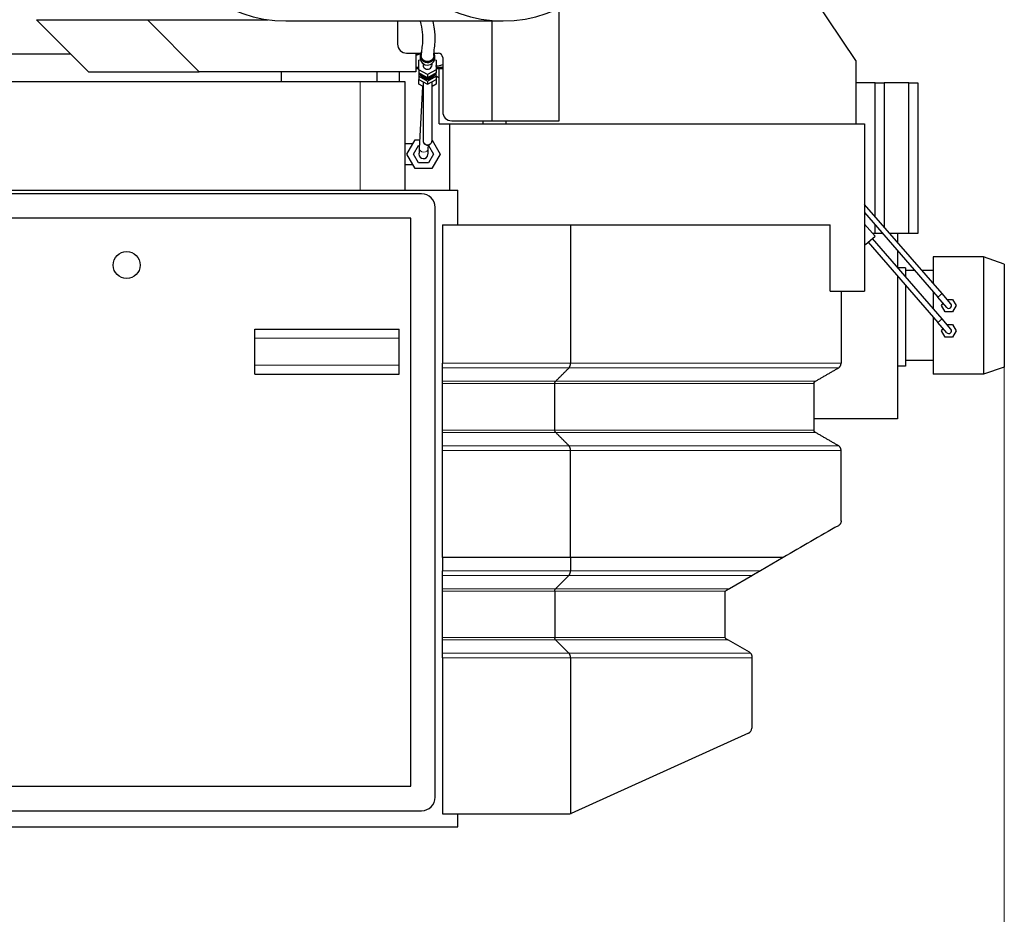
# Model space of a CAD drawing. Header units: inches. Extents: x 0 to 23760, y -13 to 16800.
# Tile 277 of 279: x 21386 to 22477, y 12770 to 13762. Entities that reach past the tile are written whole.
import ezdxf

# ---------------------------------------------------------------- set-up
doc = ezdxf.new("R2010")
doc.units = ezdxf.units.IN
doc.layers.add('1', color=7, linetype='Continuous', true_color=0xffffff)
doc.layers.add('254', color=7, linetype='Continuous', true_color=0xffffff)
doc.styles.add('latin_extended', font='simplex.shx')
doc.dimstyles.get("Standard").update_dxf_attribs({"dimtxt": 0.18, "dimasz": 0.18, "dimexe": 0.18, "dimexo": 0.0625, "dimgap": 0.09, "dimtad": 0, "dimtih": 1, "dimtoh": 1, "dimdec": 4, "dimzin": 0, "dimdsep": 46, "dimtxsty": 'Standard', "dimcen": 0.09, "dimadec": 0, "dimazin": 0, "dimtfac": 1, "dimtdec": 4, "dimtofl": 0, "dimtmove": 0, "dimatfit": 3, "dimfxl": 1, "dimtolj": 1, "dimtzin": 0, "dimarcsym": 0})

# ---------------------------------------------------------------- blocks, each defined once
blk = doc.blocks.new('_U1')
at = {"layer": '254', "color": 3, "linetype": 'Continuous', "lineweight": 13, "transparency": 16777216}
for p, q in [((22477.4, 13394.4), (22477.4, 9407)), ((20569.4, 11142.4), (20569.4, 9407)), ((22337.4, 9447), (20709.4, 9447))]:
    blk.add_line(p, q, dxfattribs=at)
at = {"layer": '254', "color": 3, "transparency": 16777216}
for points in [[(20709.4, 9470.3), (20709.4, 9423.6), (20569.4, 9447)], [(22337.4, 9423.6), (22337.4, 9470.3), (22477.4, 9447)]]:
    blk.add_solid(points, dxfattribs=at)
at = {"layer": 'Defpoints', "color": 0, "transparency": 16777216}
for p in [(22477.4, 13434.4), (20569.4, 11182.4), (20569.4, 9447)]:
    blk.add_point(p, dxfattribs=at)
at = {"layer": '254', "color": 2, "lineweight": 13, "transparency": 16777216, "insert": (21290, 9657), "char_height": 140, "attachment_point": 1, "style": 'latin_extended'}
blk.add_mtext('\\A1;1908', dxfattribs=at)

msp = doc.modelspace()

# ---------------------------------------------------------------- linework, layer by layer
at = {"layer": '1', "color": 2, "linetype": 'Continuous', "lineweight": 25}
for p, q in [((22312.893, 13717.371), (22143.599, 13968.36)), ((21983.893, 13650.36), (21983.893, 13774.962)), ((21404.388, 13762.446), (21527.261, 13762.446)), ((21462.009, 13704.446), (21404.388, 13762.446)), ((21527.261, 13762.446), (21661.186, 13762.446)), ((21584.882, 13704.446), (21527.261, 13762.446)), ((21680.859, 13761.077), (21921.689, 13761.077)), ((21804.684, 13761.076), (21804.684, 13735.36)), ((21909.671, 13650.36), (21909.671, 13761.078)), ((21362.295, 13724.681), (21441.908, 13724.681)), ((21814.684, 13725.36), (21830.363, 13725.36)), ((21825.105, 13724.681), (21830.143, 13724.681)), ((21825.109, 13725.36), (21825.109, 13704.446)), ((21829.893, 13722.752), (21829.893, 13719.905)), ((21845.423, 13725.36), (21849.684, 13725.36)), ((21845.893, 13719.905), (21845.893, 13722.752)), ((21828.393, 13717.567), (21830.03, 13718.48)), ((21828.393, 13706.972), (21828.393, 13717.567)), ((21829.893, 13719.905), (21829.893, 13719.905)), ((21832.893, 13713.872), (21832.893, 13712.269)), ((21842.893, 13712.269), (21842.893, 13713.872)), ((21842.893, 13712.269), (21842.893, 13712.27)), ((21845.756, 13718.48), (21847.393, 13717.567)), ((21847.393, 13717.567), (21847.393, 13706.972)), ((21854.684, 13720.36), (21854.684, 13660.36)), ((22312.893, 13717.371), (22312.893, 13646.86)), ((21462.009, 13704.446), (21584.882, 13704.446)), ((21825.109, 13704.446), (21584.882, 13704.446)), ((21676.024, 13693.36), (21676.024, 13704.447)), ((21781.873, 13693.36), (21781.873, 13704.446)), ((21806.873, 13693.36), (21806.873, 13704.446)), ((21825.108, 13708.361), (21828.39, 13708.361)), ((21828.393, 13706.972), (21828.393, 13703.348)), ((21837.893, 13701.674), (21828.393, 13706.972)), ((21837.893, 13698.05), (21828.393, 13703.348)), ((21828.393, 13703.348), (21828.393, 13699.725)), ((21831.059, 13700.308), (21831.059, 13699.791)), ((21831.059, 13700.308), (21835.227, 13697.984)), ((21847.393, 13706.972), (21837.893, 13701.674)), ((21847.393, 13703.348), (21837.893, 13698.05)), ((21837.893, 13701.674), (21837.893, 13698.05)), ((21840.559, 13697.984), (21844.727, 13700.308)), ((21844.727, 13700.308), (21844.727, 13699.791)), ((21847.391, 13708.361), (21854.682, 13708.361)), ((21847.393, 13709.859), (21849.769, 13709.859)), ((21847.393, 13706.972), (21847.393, 13703.348)), ((21847.393, 13699.725), (21847.393, 13703.348)), ((21850.979, 13646.86), (21850.979, 13708.36)), ((21763.308, 13693.36), (21333.307, 13693.36)), ((21781.873, 13693.36), (21676.025, 13693.36)), ((21689.91, 13693.36), (21689.91, 13693.361)), ((21813.246, 13693.36), (21763.308, 13693.36)), ((21806.873, 13693.36), (21781.873, 13693.36)), ((21813.246, 13573.36), (21813.246, 13693.36)), ((21828.393, 13699.725), (21828.393, 13696.101)), ((21828.393, 13699.725), (21837.893, 13694.427)), ((21828.393, 13690.875), (21828.393, 13696.101)), ((21828.393, 13696.101), (21837.893, 13690.803)), ((21832.893, 13688.277), (21828.393, 13690.875)), ((21831.059, 13699.791), (21835.227, 13697.466)), ((21832.893, 13693.591), (21832.893, 13628.607)), ((21835.227, 13697.984), (21835.227, 13697.466)), ((21837.893, 13694.427), (21847.393, 13699.725)), ((21837.893, 13690.803), (21847.393, 13696.101)), ((21837.893, 13694.427), (21837.893, 13690.803)), ((21840.559, 13697.466), (21844.727, 13699.791)), ((21840.559, 13697.984), (21840.559, 13697.466)), ((21842.893, 13628.607), (21842.893, 13693.591)), ((21847.393, 13690.875), (21842.893, 13688.277)), ((21847.392, 13700.176), (21850.978, 13698.106)), ((21847.393, 13699.725), (21847.393, 13696.101)), ((21847.393, 13696.101), (21847.393, 13690.875)), ((22334.017, 13692.36), (22312.893, 13692.36)), ((22334.017, 13692.36), (22344.017, 13692.36)), ((22334.017, 13544.297), (22334.017, 13692.36)), ((22344.017, 13692.36), (22344.017, 13532.768)), ((22371.373, 13692.36), (22344.017, 13692.36)), ((22371.373, 13525.36), (22371.373, 13692.36)), ((22371.373, 13692.36), (22381.373, 13692.36)), ((22381.373, 13692.36), (22381.373, 13525.36)), ((21832.461, 13688.525), (21828.717, 13619.48)), ((21850.979, 13646.86), (21862.393, 13646.86)), ((21862.393, 13646.86), (22322.393, 13646.86)), ((21862.393, 13646.86), (21862.393, 13573.36)), ((21864.684, 13650.36), (21909.671, 13650.36)), ((21899.414, 13646.861), (21899.414, 13650.36)), ((21909.671, 13650.36), (21983.893, 13650.36)), ((21924.955, 13646.86), (21924.955, 13650.36)), ((22322.393, 13646.86), (22322.393, 13461.36)), ((21820.893, 13624.86), (21813.246, 13624.86)), ((21814.918, 13613.36), (21824.155, 13629.36)), ((21824.155, 13629.36), (21829.253, 13629.36)), ((21842.893, 13628.906), (21851.868, 13613.36)), ((21824.155, 13597.36), (21814.918, 13613.36)), ((21822.423, 13613.36), (21827.908, 13622.86)), ((21827.908, 13603.86), (21822.423, 13613.36)), ((21827.908, 13622.86), (21828.901, 13622.86)), ((21838.703, 13618.939), (21838.956, 13623.61)), ((21844.363, 13613.36), (21838.878, 13603.86)), ((21838.912, 13622.801), (21844.363, 13613.36)), ((21851.868, 13613.36), (21842.631, 13597.36)), ((21838.878, 13603.86), (21827.908, 13603.86)), ((21813.246, 13601.86), (21820.893, 13601.86)), ((21842.631, 13597.36), (21824.155, 13597.36)), ((21831.393, 13569.36), (21177.393, 13569.36)), ((21232.037, 13573.36), (21871.393, 13573.36)), ((21871.393, 13534.85), (21871.393, 13573.36)), ((21846.393, 12900.36), (21846.393, 13554.36)), ((22322.393, 13548.537), (22403.777, 13454.725)), ((22408.31, 13458.657), (22322.394, 13557.692)), ((21819.393, 13542.36), (21189.393, 13542.36)), ((21819.393, 12912.36), (21819.393, 13542.36)), ((21854.393, 13534.86), (21854.393, 13381.456)), ((21854.393, 13534.86), (21996.385, 13534.86)), ((21996.385, 13534.86), (22284.171, 13534.86)), ((21996.385, 13534.86), (21996.385, 13381.456)), ((22284.171, 13461.36), (22284.171, 13534.86)), ((22334.077, 13522.329), (22322.393, 13535.798)), ((22334.017, 13525.36), (22334.017, 13535.14)), ((22323.502, 13513.155), (22334.077, 13522.329)), ((22326.523, 13515.776), (22403.777, 13426.725)), ((22408.31, 13430.657), (22331.056, 13519.708)), ((22334.017, 13525.36), (22331.448, 13525.36)), ((22342.5, 13525.36), (22334.017, 13525.36)), ((22358.873, 13525.36), (22350.443, 13525.36)), ((22358.873, 13525.36), (22358.873, 13515.642)), ((22371.373, 13525.36), (22358.873, 13525.36)), ((22381.373, 13525.36), (22371.373, 13525.36)), ((22322.393, 13514.434), (22323.502, 13513.155)), ((22358.873, 13506.485), (22358.873, 13487.642)), ((22398.373, 13499.36), (22398.373, 13470.11)), ((22454.373, 13499.36), (22398.373, 13499.36)), ((22454.373, 13499.36), (22454.373, 13369.36)), ((22477.373, 13491.441), (22454.373, 13499.36)), ((22454.373, 13499.36), (22454.373, 13369.36)), ((22367.873, 13487.36), (22359.118, 13487.36)), ((22367.873, 13487.36), (22367.873, 13477.268)), ((22378.069, 13484.36), (22367.873, 13484.36)), ((22398.373, 13484.36), (22386.011, 13484.36)), ((22477.373, 13491.441), (22477.373, 13377.28)), ((22358.873, 13478.485), (22358.873, 13319.81)), ((22284.171, 13461.36), (22322.393, 13461.36)), ((22296.393, 13461.36), (22296.393, 13381.456)), ((22367.873, 13468.112), (22367.873, 13378.36)), ((22398.373, 13460.954), (22398.373, 13442.11)), ((22413.607, 13443.395), (22403.777, 13454.725)), ((22418.139, 13447.326), (22408.31, 13458.657)), ((22413.772, 13452.36), (22419.914, 13452.36)), ((22419.914, 13452.36), (22423.956, 13445.36)), ((22407.79, 13445.36), (22409.433, 13448.206)), ((22411.832, 13438.36), (22407.79, 13445.36)), ((22419.914, 13438.36), (22411.832, 13438.36)), ((22423.956, 13445.36), (22419.914, 13438.36)), ((22398.373, 13432.955), (22398.373, 13369.36)), ((22418.139, 13419.326), (22408.31, 13430.657)), ((21646.393, 13419.36), (21806.393, 13419.36)), ((21646.393, 13409.36), (21646.393, 13419.36)), ((21806.393, 13409.36), (21806.393, 13419.36)), ((22413.607, 13415.395), (22403.777, 13426.725)), ((22407.79, 13417.36), (22409.433, 13420.206)), ((22411.832, 13410.36), (22407.79, 13417.36)), ((22413.772, 13424.36), (22419.914, 13424.36)), ((22419.914, 13424.36), (22423.956, 13417.36)), ((22423.956, 13417.36), (22419.914, 13410.36)), ((21646.393, 13379.36), (21646.393, 13409.36)), ((21806.393, 13379.36), (21806.393, 13409.36)), ((22419.914, 13410.36), (22411.832, 13410.36)), ((22398.373, 13384.36), (22367.873, 13384.36)), ((21646.393, 13369.36), (21646.393, 13379.36)), ((21806.393, 13369.36), (21806.393, 13379.36)), ((21854.393, 13376.26), (21854.393, 13381.456)), ((22367.873, 13378.36), (22358.873, 13378.36)), ((22477.373, 13377.28), (22454.373, 13369.36)), ((21646.393, 13369.36), (21806.393, 13369.36)), ((22454.373, 13369.36), (22398.373, 13369.36)), ((21854.393, 13358.94), (21854.393, 13361.538)), ((21854.393, 13307.404), (21854.393, 13358.94)), ((21979.064, 13307.404), (21979.064, 13358.94)), ((22266.393, 13307.404), (22266.393, 13358.94)), ((22358.873, 13319.81), (22266.394, 13319.81)), ((21854.393, 13284.887), (21854.393, 13290.083)), ((21854.393, 13165.947), (21854.393, 13151.452)), ((21996.385, 13165.947), (21996.385, 13151.452)), ((21996.385, 13165.947), (21996.385, 13165.947)), ((22232.162, 13165.947), (22207.124, 13151.452)), ((21854.393, 13146.26), (21854.393, 13151.452)), ((21854.393, 13131.538), (21854.393, 13146.26)), ((21979.93, 13131.538), (21994.652, 13146.26)), ((22198.156, 13146.26), (22172.725, 13131.538)), ((21854.393, 13128.94), (21854.393, 13131.538)), ((21854.393, 13077.404), (21854.393, 13128.94)), ((21979.064, 13128.94), (21979.064, 13077.404)), ((22167.393, 13126.721), (22167.393, 13078.645)), ((21854.393, 13074.806), (21854.393, 13077.404)), ((21854.393, 13060.083), (21854.393, 13074.806)), ((21979.93, 13074.806), (21994.652, 13060.083)), ((22171.042, 13074.806), (22194.393, 13061.324)), ((21854.393, 13054.887), (21854.393, 13060.083)), ((22195.905, 13060.083), (22196.088, 13059.865)), ((21854.393, 13054.887), (21854.393, 12881.86)), ((21996.385, 13054.887), (21996.385, 12882.088)), ((22197.393, 13054.887), (22197.393, 12976.796)), ((22193.865, 12971.329), (21997.219, 12882.393)), ((21189.393, 12912.36), (21819.393, 12912.36)), ((21177.393, 12885.36), (21831.393, 12885.36)), ((21854.393, 12881.86), (21994.746, 12881.86)), ((21871.393, 12867.36), (21871.393, 12881.866)), ((21159.393, 12867.36), (21871.393, 12867.36))]:
    msp.add_line(p, q, dxfattribs=at)
at = {"layer": '1', "color": 110, "linetype": 'Continuous', "lineweight": 13}
for p, q in [((21763.308, 13573.36), (21763.308, 13693.36)), ((21820.893, 13624.86), (21820.893, 13623.71)), ((21820.893, 13603.011), (21820.893, 13601.86)), ((22408.31, 13458.657), (22403.777, 13454.725)), ((22403.777, 13426.725), (22408.31, 13430.657)), ((21646.393, 13409.36), (21806.393, 13409.36)), ((21646.393, 13379.36), (21806.393, 13379.36)), ((21994.652, 13376.26), (21854.393, 13376.26)), ((22293.393, 13376.26), (21994.652, 13376.26)), ((21979.93, 13361.538), (21854.393, 13361.538)), ((21979.064, 13358.94), (21854.393, 13358.94)), ((22266.393, 13358.94), (21979.064, 13358.94)), ((22267.893, 13361.538), (21979.93, 13361.538)), ((21979.064, 13307.404), (21854.393, 13307.404)), ((22266.393, 13307.404), (21979.064, 13307.404)), ((21979.931, 13304.806), (21854.393, 13304.806)), ((22267.894, 13304.806), (21979.931, 13304.806)), ((21994.652, 13290.083), (21854.393, 13290.083)), ((22293.393, 13290.083), (21994.652, 13290.083)), ((21996.384, 13284.887), (21854.393, 13284.887)), ((22296.393, 13284.887), (21996.384, 13284.887)), ((21996.385, 13151.452), (21854.393, 13151.452)), ((21994.652, 13146.26), (21854.393, 13146.26)), ((22198.156, 13146.26), (21994.652, 13146.26)), ((22207.124, 13151.452), (21996.385, 13151.452)), ((21979.93, 13131.538), (21854.393, 13131.538)), ((21979.064, 13128.94), (21854.393, 13128.94)), ((22168.373, 13128.94), (21979.064, 13128.94)), ((22172.725, 13131.538), (21979.93, 13131.538)), ((21979.064, 13077.404), (21854.393, 13077.404)), ((21979.93, 13074.806), (21854.393, 13074.806)), ((22167.662, 13077.404), (21979.064, 13077.404)), ((22171.042, 13074.806), (21979.93, 13074.806)), ((21994.652, 13060.083), (21854.393, 13060.083)), ((22195.905, 13060.083), (21994.652, 13060.083)), ((21854.393, 13054.887), (21996.385, 13054.887)), ((21996.385, 13054.887), (22197.393, 13054.887))]:
    msp.add_line(p, q, dxfattribs=at)
at = {"layer": '1', "color": 2, "linetype": 'Continuous', "lineweight": 25}
msp.add_circle((21504.393, 13490.36), 15, dxfattribs=at)
for centre, radius, start, end in [((21814.684, 13735.36), 10, 180, 270), ((21849.684, 13720.36), 5, 0, 90), ((21864.684, 13660.36), 10, 180, 270), ((21833.393, 13613.36), 5, 176.923125, 356.900625), ((21831.393, 13554.36), 15, 0, 90), ((22415.873, 13445.36), 3, 220.942342, 40.942342), ((22415.873, 13417.36), 3, 220.942342, 40.942342), ((22170.393, 13126.721), 3, 132.31333, 180), ((22170.393, 13126.721), 3, 120.067013, 132.313944), ((22170.393, 13078.645), 3, 180, 204.435406), ((22170.393, 13078.645), 3, 204.435938, 213.7425), ((22191.393, 13056.128), 6, 41.238268, 60), ((22191.393, 12976.796), 6, 294.335399, 0), ((21831.393, 12900.36), 15, 270, 0), ((21994.746, 12887.86), 6, 270, 285.847156)]:
    msp.add_arc(centre, radius, start, end, dxfattribs=at)
for centre, major_axis, ratio, start_param, end_param in [((21680.859, 14191.577), (0, -430.5), 0.57357644, 3.25254614, 6.28318531), ((21921.689, 14191.577), (0, -430.5), 0.57357644, 3.25254614, 9.31382448), ((21788.396, 13872.36), (0, 155.998), 0.81915204, 3.43307355, 3.47509235), ((21837.893, 13722.752), (-8, 0), 0.96592583, 5.72770336, 6.28318531), ((21837.893, 13722.752), (-8, 0), 0.96592583, 0, 2.00874489), ((21837.893, 13722.752), (-8, 0), 0.96592583, 2.00874489, 3.54959792), ((21837.893, 13719.905), (-8, 0), 0.96592583, 0, 2.00874489), ((21837.893, 13712.269), (5, 0), 0.96592583, 3.14158357, 5.15033754), ((21837.893, 13712.269), (5, 0), 0.96592583, 5.15033754, 6.28318531), ((21837.893, 13719.905), (-8, 0), 0.96592583, 2.00874489, 3.14168174), ((21830.267, 13872.36), (0, 162.501), 0.81915204, 3.26588191, 3.32616122), ((21830.267, 13872.36), (0, 162.501), 0.81915204, 3.10291179, 3.12853541), ((21837.893, 13706.575), (-9.8, 0), 0.96592583, 0.37100829, 0.79912612), ((21837.893, 13707.093), (-9.8, 0), 0.96592583, 0.4507218, 0.79912612), ((21837.893, 13705.023), (-9, 0), 0.96592583, 0.44502623, 2.69656641), ((21837.893, 13707.611), (9, 0), 0.96592583, 3.88497202, 4.49856433), ((21837.893, 13707.611), (9, 0), 0.96592583, 4.92621363, 5.53980595), ((21837.893, 13706.575), (-9.8, 0), 0.96592583, 2.34246653, 2.77058437), ((21837.893, 13707.093), (-9.8, 0), 0.96592583, 2.34246653, 2.69087085), ((21849.769, 13872.36), (0, 162.501), 0.81915204, 3.14159265, 3.18370963), ((21837.893, 13707.093), (-9.8, 0), 0.96592583, 1.29526898, 1.84632367), ((21837.893, 13706.575), (-9.8, 0), 0.96592583, 1.29526898, 1.84632367), ((21994.746, 12887.86), (5.685, 1.919), 1, 4.66334358, 4.81149137)]:
    msp.add_ellipse(centre, major_axis=major_axis, ratio=ratio, start_param=start_param, end_param=end_param, dxfattribs=at)
at = {"layer": '1', "color": 110, "linetype": 'Continuous', "lineweight": 13}
for centre, major_axis, ratio, start_param, end_param in [((21837.893, 13628.607), (-5, 0), 0.98768834, 0, 3.14159265), ((21833.71, 13619.209), (-4.993, 0.271), 0.70711089, 0.00003074, 3.14152521)]:
    msp.add_ellipse(centre, major_axis=major_axis, ratio=ratio, start_param=start_param, end_param=end_param, dxfattribs=at)
at = {"layer": '1', "color": 2, "linetype": 'Continuous', "lineweight": 25}
for points, knots in [([(21829.797, 13760.672), (21830.779, 13756.342), (21832.326, 13747.268), (21832.579, 13737.04), (21831.296, 13730.111), (21831.029, 13725.085), (21830.897, 13722.748)], [0, 0, 0, 0, 0.19518785, 0.4329174, 0.70120341, 1, 1, 1, 1]), ([(21844.896, 13722.708), (21845.11, 13725.188), (21845.423, 13730.756), (21846.701, 13738.918), (21845.992, 13749.789), (21844.731, 13757.676), (21844.168, 13760.58)], [0, 0, 0, 0, 0.32921526, 0.61797905, 0.86600942, 1, 1, 1, 1]), ([(21843.09, 13718.195), (21843.024, 13718.125), (21842.889, 13717.986), (21842.678, 13717.787), (21842.46, 13717.597), (21842.235, 13717.418), (21842.002, 13717.248), (21841.762, 13717.088), (21841.514, 13716.937), (21841.26, 13716.796), (21840.915, 13716.624), (21840.475, 13716.435), (21839.934, 13716.252), (21839.383, 13716.113), (21838.821, 13716.018), (21838.322, 13715.975), (21837.891, 13715.964), (21837.534, 13715.973), (21837.179, 13715.999), (21836.826, 13716.043), (21836.477, 13716.104), (21836.129, 13716.183), (21835.785, 13716.28), (21835.391, 13716.411), (21834.954, 13716.586), (21834.484, 13716.817), (21834.034, 13717.081), (21833.605, 13717.378), (21833.259, 13717.659), (21832.986, 13717.907), (21832.78, 13718.111), (21832.584, 13718.321), (21832.398, 13718.539), (21832.222, 13718.764), (21832.056, 13718.996), (21831.9, 13719.235), (21831.755, 13719.481), (21831.576, 13719.814), (21831.38, 13720.239), (21831.191, 13720.761), (21831.047, 13721.293), (21830.95, 13721.836), (21830.905, 13722.318), (21830.896, 13722.623), (21830.897, 13722.743), (21830.897, 13722.748)], [0, 0, 0, 0, 0.01758561, 0.03504997, 0.05242341, 0.06973675, 0.08702113, 0.10430782, 0.12162811, 0.1390131, 0.15649353, 0.19073249, 0.22457169, 0.25823681, 0.29195702, 0.32596037, 0.3472976, 0.36848107, 0.38956565, 0.41060698, 0.43166105, 0.45278376, 0.47403044, 0.49545548, 0.52688154, 0.55806003, 0.5891719, 0.62039927, 0.65192226, 0.6695152, 0.68698514, 0.70436235, 0.7216776, 0.73896197, 0.75624673, 0.77356312, 0.79094225, 0.80841485, 0.84265382, 0.87649302, 0.91015814, 0.94387834, 0.97788169, 0.99921893, 1, 1, 1, 1]), ([(21844.897, 13722.706), (21844.897, 13722.622), (21844.893, 13722.436), (21844.874, 13722.149), (21844.84, 13721.846), (21844.792, 13721.545), (21844.729, 13721.245), (21844.652, 13720.948), (21844.561, 13720.652), (21844.418, 13720.256), (21844.204, 13719.77), (21843.889, 13719.211), (21843.519, 13718.683), (21843.239, 13718.354), (21843.09, 13718.195)], [0, 0, 0, 0, 0.05095825, 0.11275656, 0.17439388, 0.23599955, 0.29770314, 0.35963359, 0.42191843, 0.48468304, 0.61386018, 0.74202764, 0.87035311, 1, 1, 1, 1]), ([(21832.896, 13628.764), (21832.897, 13628.764), (21832.898, 13628.645), (21832.89, 13628.304), (21832.908, 13627.859), (21833.014, 13627.211), (21833.162, 13626.634), (21833.344, 13626.315), (21833.382, 13626.253)], [0, 0, 0, 0, 0.3148053, 0.43067853, 0.55685099, 0.71923632, 0.94401628, 1, 1, 1, 1]), ([(21833.382, 13626.253), (21833.513, 13625.952), (21833.903, 13625.253), (21834.861, 13624.291), (21836.253, 13623.554), (21837.917, 13623.295), (21839.732, 13623.647), (21841.157, 13624.576), (21842.052, 13625.669), (21842.697, 13626.907), (21842.886, 13627.908), (21842.893, 13628.606)], [0, 0, 0, 0, 0.06900527, 0.17296549, 0.28981433, 0.41104622, 0.5465046, 0.69871287, 0.77742501, 0.85502073, 1, 1, 1, 1]), ([(21828.717, 13619.48), (21828.667, 13618.546), (21828.577, 13616.896), (21828.476, 13615.03), (21828.414, 13613.89), (21828.4, 13613.634), (21828.4, 13613.631)], [0, 0, 0, 0, 0.25001222, 0.5, 0.74998778, 1, 1, 1, 1]), ([(21838.386, 13613.089), (21838.386, 13613.093), (21838.4, 13613.348), (21838.462, 13614.489), (21838.563, 13616.354), (21838.652, 13618.005), (21838.703, 13618.939)], [0, 0, 0, 0, 0.25001222, 0.5, 0.74998778, 1, 1, 1, 1]), ([(22296.393, 13206.572), (22296.392, 13206.394), (22296.384, 13206.218), (22296.352, 13205.872), (22296.329, 13205.702), (22296.296, 13205.514), (22296.292, 13205.493), (22296.284, 13205.451), (22296.272, 13205.389), (22296.242, 13205.246), (22296.213, 13205.128), (22296.151, 13204.895), (22296.105, 13204.746), (22296.029, 13204.529), (22296.002, 13204.459), (22295.961, 13204.354), (22295.947, 13204.32), (22295.919, 13204.251), (22295.904, 13204.218), (22295.832, 13204.052), (22295.771, 13203.925), (22295.644, 13203.684), (22295.578, 13203.568), (22295.442, 13203.346), (22295.372, 13203.24), (22295.265, 13203.087), (22295.228, 13203.037), (22295.155, 13202.939), (22295.118, 13202.891), (22295.006, 13202.751), (22294.93, 13202.662), (22294.777, 13202.492), (22294.7, 13202.411), (22294.543, 13202.256), (22294.465, 13202.182), (22294.226, 13201.969), (22294.064, 13201.84), (22293.735, 13201.603), (22293.568, 13201.495), (22293.399, 13201.397)], [0, 0, 0, 0, 0.0625, 0.0625, 0.125, 0.125, 0.1328125, 0.1328125, 0.140625, 0.15625, 0.1875, 0.1875, 0.25, 0.25, 0.28125, 0.28125, 0.296875, 0.296875, 0.3125, 0.3125, 0.375, 0.375, 0.4375, 0.4375, 0.5, 0.5, 0.53125, 0.53125, 0.5625, 0.5625, 0.625, 0.625, 0.6875, 0.6875, 0.75, 0.75, 0.875, 0.875, 1, 1, 1, 1]), ([(21996.385, 13165.947), (21984.552, 13165.947), (21972.719, 13165.947), (21949.054, 13165.947), (21937.221, 13165.947), (21913.556, 13165.947), (21901.724, 13165.947), (21878.058, 13165.947), (21866.226, 13165.947), (21854.393, 13165.947)], [0, 0, 0, 0, 0.25, 0.25, 0.5, 0.5, 0.75, 0.75, 1, 1, 1, 1]), ([(22232.162, 13165.947), (22225.809, 13165.947), (22219.457, 13165.947), (22185.341, 13165.947), (22157.578, 13165.947), (22085.338, 13165.947), (22040.861, 13165.947), (21996.385, 13165.947)], [0, 0, 0, 0, 0.08082961, 0.08082961, 0.43408162, 0.43408162, 1, 1, 1, 1]), ([(22207.124, 13151.452), (22206.833, 13151.283), (22206.536, 13151.111), (22205.93, 13150.761), (22205.621, 13150.582), (22204.989, 13150.216), (22204.665, 13150.028), (22204.249, 13149.788), (22204.165, 13149.739), (22203.997, 13149.641), (22203.912, 13149.592), (22203.655, 13149.444), (22203.482, 13149.343), (22203.131, 13149.14), (22202.952, 13149.037), (22202.59, 13148.827), (22202.405, 13148.72), (22202.03, 13148.503), (22201.838, 13148.392), (22201.446, 13148.164), (22201.245, 13148.048), (22200.934, 13147.868), (22200.829, 13147.807), (22200.615, 13147.684), (22200.506, 13147.621), (22200.339, 13147.524), (22200.283, 13147.491), (22200.197, 13147.442), (22200.169, 13147.425), (22200.111, 13147.392), (22200.082, 13147.375), (22199.938, 13147.291), (22199.82, 13147.223), (22199.58, 13147.084), (22199.457, 13147.013), (22199.3, 13146.922), (22199.268, 13146.904), (22199.205, 13146.867), (22199.173, 13146.849), (22199.077, 13146.794), (22199.013, 13146.756), (22198.884, 13146.682), (22198.819, 13146.644), (22198.72, 13146.587), (22198.687, 13146.567), (22198.637, 13146.539), (22198.62, 13146.529), (22198.587, 13146.51), (22198.57, 13146.5), (22198.487, 13146.452), (22198.42, 13146.413), (22198.287, 13146.336), (22198.222, 13146.298), (22198.156, 13146.26)], [0, 0, 0, 0, 0.125, 0.125, 0.25, 0.25, 0.375, 0.375, 0.40625, 0.40625, 0.4375, 0.4375, 0.5, 0.5, 0.5625, 0.5625, 0.625, 0.625, 0.6875, 0.6875, 0.75, 0.75, 0.78125, 0.78125, 0.8125, 0.8125, 0.828125, 0.828125, 0.8359375, 0.8359375, 0.84375, 0.84375, 0.875, 0.875, 0.90625, 0.90625, 0.9140625, 0.9140625, 0.921875, 0.921875, 0.9375, 0.9375, 0.953125, 0.953125, 0.9609375, 0.9609375, 0.96484375, 0.96484375, 0.96875, 0.96875, 0.984375, 0.984375, 1, 1, 1, 1]), ([(22168.89, 13129.318), (22168.8, 13129.265), (22168.711, 13129.208), (22168.538, 13129.082), (22168.454, 13129.013), (22168.373, 13128.94)], [0, 0, 0, 0, 0.5, 0.5, 1, 1, 1, 1]), ([(22172.725, 13131.538), (22172.671, 13131.507), (22172.618, 13131.476), (22172.51, 13131.413), (22172.456, 13131.382), (22172.389, 13131.343), (22172.375, 13131.335), (22172.348, 13131.32), (22172.308, 13131.296), (22172.269, 13131.274), (22172.19, 13131.228), (22172.139, 13131.199), (22172.039, 13131.14), (22171.989, 13131.112), (22171.915, 13131.069), (22171.891, 13131.055), (22171.843, 13131.027), (22171.819, 13131.013), (22171.7, 13130.945), (22171.609, 13130.892), (22171.432, 13130.789), (22171.346, 13130.739), (22171.177, 13130.641), (22171.094, 13130.594), (22170.931, 13130.5), (22170.852, 13130.453), (22170.734, 13130.385), (22170.695, 13130.363), (22170.617, 13130.318), (22170.579, 13130.296), (22170.389, 13130.186), (22170.242, 13130.1), (22169.955, 13129.934), (22169.815, 13129.853), (22169.542, 13129.695), (22169.408, 13129.618), (22169.146, 13129.466), (22169.017, 13129.391), (22168.89, 13129.318)], [0, 0, 0, 0, 0.03125, 0.03125, 0.0625, 0.0625, 0.0703125, 0.0703125, 0.078125, 0.09375, 0.09375, 0.125, 0.125, 0.15625, 0.15625, 0.171875, 0.171875, 0.1875, 0.1875, 0.25, 0.25, 0.3125, 0.3125, 0.375, 0.375, 0.4375, 0.4375, 0.46875, 0.46875, 0.5, 0.5, 0.625, 0.625, 0.75, 0.75, 0.875, 0.875, 1, 1, 1, 1]), ([(22167.662, 13077.404), (22167.729, 13077.256), (22167.808, 13077.114), (22167.985, 13076.848), (22168.084, 13076.723), (22168.243, 13076.551), (22168.299, 13076.496), (22168.384, 13076.417), (22168.413, 13076.391), (22168.471, 13076.341), (22168.5, 13076.317), (22168.648, 13076.2), (22168.77, 13076.118), (22168.893, 13076.047)], [0, 0, 0, 0, 0.25, 0.25, 0.5, 0.5, 0.625, 0.625, 0.6875, 0.6875, 0.75, 0.75, 1, 1, 1, 1]), ([(22168.893, 13076.047), (22168.968, 13076.003), (22169.044, 13075.959), (22169.199, 13075.87), (22169.278, 13075.825), (22169.438, 13075.732), (22169.52, 13075.685), (22169.646, 13075.612), (22169.688, 13075.588), (22169.774, 13075.538), (22169.817, 13075.513), (22169.95, 13075.437), (22170.04, 13075.385), (22170.179, 13075.304), (22170.226, 13075.277), (22170.322, 13075.222), (22170.371, 13075.193), (22170.47, 13075.137), (22170.519, 13075.108), (22170.62, 13075.049), (22170.672, 13075.02), (22170.75, 13074.975), (22170.776, 13074.959), (22170.816, 13074.936), (22170.83, 13074.929), (22170.857, 13074.913), (22170.87, 13074.905), (22170.937, 13074.867), (22170.99, 13074.836), (22171.042, 13074.806)], [0, 0, 0, 0, 0.125, 0.125, 0.25, 0.25, 0.375, 0.375, 0.4375, 0.4375, 0.5, 0.5, 0.625, 0.625, 0.6875, 0.6875, 0.75, 0.75, 0.8125, 0.8125, 0.875, 0.875, 0.90625, 0.90625, 0.921875, 0.921875, 0.9375, 0.9375, 1, 1, 1, 1]), ([(22195.905, 13060.083), (22196.075, 13059.89), (22196.256, 13059.657), (22196.52, 13059.249), (22196.606, 13059.103), (22196.71, 13058.908), (22196.731, 13058.869), (22196.771, 13058.789), (22196.831, 13058.667), (22196.887, 13058.541), (22196.995, 13058.285), (22197.061, 13058.107), (22197.176, 13057.739), (22197.226, 13057.549), (22197.277, 13057.303), (22197.287, 13057.254), (22197.305, 13057.154), (22197.313, 13057.104), (22197.337, 13056.953), (22197.35, 13056.852), (22197.382, 13056.545), (22197.393, 13056.338), (22197.393, 13056.128)], [0, 0, 0, 0, 0.25, 0.25, 0.375, 0.375, 0.40625, 0.40625, 0.4375, 0.5, 0.5, 0.625, 0.625, 0.75, 0.75, 0.78125, 0.78125, 0.8125, 0.8125, 0.875, 0.875, 1, 1, 1, 1]), ([(22197.393, 13056.128), (22197.393, 13055.931), (22197.393, 13055.729), (22197.393, 13055.419), (22197.393, 13055.314), (22197.393, 13055.182), (22197.393, 13055.155), (22197.393, 13055.102), (22197.393, 13055.075), (22197.393, 13054.994), (22197.393, 13054.941), (22197.393, 13054.887)], [0, 0, 0, 0, 0.5, 0.5, 0.75, 0.75, 0.8125, 0.8125, 0.875, 0.875, 1, 1, 1, 1])]:
    msp.add_open_spline(points, degree=3, knots=knots, dxfattribs=at)
for points, degree in [([(21821.562, 13624.86), (21821.341, 13624.86), (21821.118, 13624.86), (21820.893, 13624.86)], 3), ([(21820.893, 13601.86), (21821.117, 13601.86), (21821.34, 13601.86), (21821.561, 13601.86)], 3), ([(21854.393, 13361.538), (21854.393, 13368.899), (21854.393, 13376.26)], 2), ([(21979.93, 13361.538), (21987.291, 13368.899), (21994.652, 13376.26)], 2), ([(22267.893, 13361.538), (22280.643, 13368.899), (22293.393, 13376.26)], 2), ([(21854.393, 13290.083), (21854.393, 13297.444), (21854.393, 13304.806)], 2), ([(21994.652, 13290.083), (21987.291, 13297.444), (21979.931, 13304.806)], 2), ([(22293.393, 13290.083), (22280.643, 13297.444), (22267.894, 13304.806)], 2), ([(21854.393, 13165.947), (21854.393, 13225.417), (21854.393, 13284.887)], 2), ([(21996.385, 13165.947), (21996.385, 13225.417), (21996.384, 13284.887)], 2), ([(22296.393, 13206.581), (22296.393, 13245.734), (22296.393, 13284.887)], 2), ([(22293.399, 13201.397), (22272.987, 13189.58), (22252.574, 13177.763), (22232.162, 13165.947)], 3)]:
    msp.add_open_spline(points, degree=degree, dxfattribs=at)
at = {"layer": '1', "color": 110, "linetype": 'Continuous', "lineweight": 13}
for points in [[(21854.393, 13381.456), (21996.385, 13381.456)], [(21996.385, 13381.456), (22296.393, 13381.456)]]:
    msp.add_open_spline(points, degree=1, dxfattribs=at)
at = {"layer": '1', "color": 2, "linetype": 'Continuous', "lineweight": 25}
for points, weights in [([(21994.652, 13376.26), (21996.385, 13377.992), (21996.385, 13381.456)], [1, 0.866025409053, 1]), ([(22293.393, 13376.26), (22296.393, 13377.992), (22296.393, 13381.456)], [1, 0.866025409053, 1]), ([(21979.064, 13358.94), (21979.064, 13360.672), (21979.93, 13361.538)], [1, 0.866025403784, 1]), ([(22266.393, 13358.94), (22266.393, 13360.672), (22267.893, 13361.538)], [1, 0.866025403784, 1]), ([(21854.393, 13304.806), (21854.393, 13305.672), (21854.393, 13307.404)], [1, 0.866025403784, 1]), ([(21979.931, 13304.806), (21979.065, 13305.672), (21979.064, 13307.404)], [1, 0.866025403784, 1]), ([(22267.894, 13304.806), (22266.394, 13305.672), (22266.393, 13307.404)], [1, 0.866025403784, 1]), ([(21996.384, 13284.887), (21996.384, 13288.351), (21994.652, 13290.083)], [1, 0.866025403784, 1]), ([(22296.393, 13284.887), (22296.393, 13288.351), (22293.393, 13290.083)], [1, 0.866025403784, 1]), ([(21994.652, 13146.26), (21996.383, 13147.991), (21996.385, 13151.452)], [1, 0.866133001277, 0.999784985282]), ([(21979.064, 13128.94), (21979.064, 13130.672), (21979.93, 13131.538)], [1, 0.866025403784, 1]), ([(21979.93, 13074.806), (21979.064, 13075.672), (21979.064, 13077.404)], [1, 0.86602540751, 1]), ([(21996.385, 13054.887), (21996.385, 13058.351), (21994.652, 13060.083)], [1, 0.866025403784, 1])]:
    msp.add_rational_spline(points, weights, degree=2, dxfattribs=at)

# ---------------------------------------------------------------- dimensions: what is measured, and where the dimension line sits
at = {"layer": '254', "color": 2, "linetype": 'Continuous', "lineweight": 13}
dim = msp.add_linear_dim(base=(20569.393, 9446.967), p1=(22477.373, 13434.36), p2=(20569.393, 11182.36), dimstyle='Standard', override={"dimscale": 40, "dimtxt": 3.5, "dimasz": 3.5, "dimexe": 1, "dimexo": 1, "dimgap": 1.75, "dimtad": 1, "dimtih": 1, "dimtoh": 0, "dimdec": 0, "dimlfac": 1, "dimzin": 8, "dimdsep": 46, "dimlunit": 2, "dimtxsty": 'latin_extended', "dimsah": 1, "dimse1": 0, "dimse2": 0, "dimsd1": 0, "dimsd2": 0, "dimclrd": 3, "dimclre": 3, "dimclrt": 2, "dimtol": 0, "dimtm": -0.1, "dimtfac": 0.714286, "dimtdec": 3, "dimtofl": 1, "dimtmove": 0, "dimtzin": 8, "dimlwd": 13, "dimlwe": 13}, dxfattribs=at)
dim.commit()
dim.dimension.update_dxf_attribs({"geometry": '_U1', "text_midpoint": (21523.383, 9446.967), "dimtype": 160})

doc.saveas('drawing.dxf')
